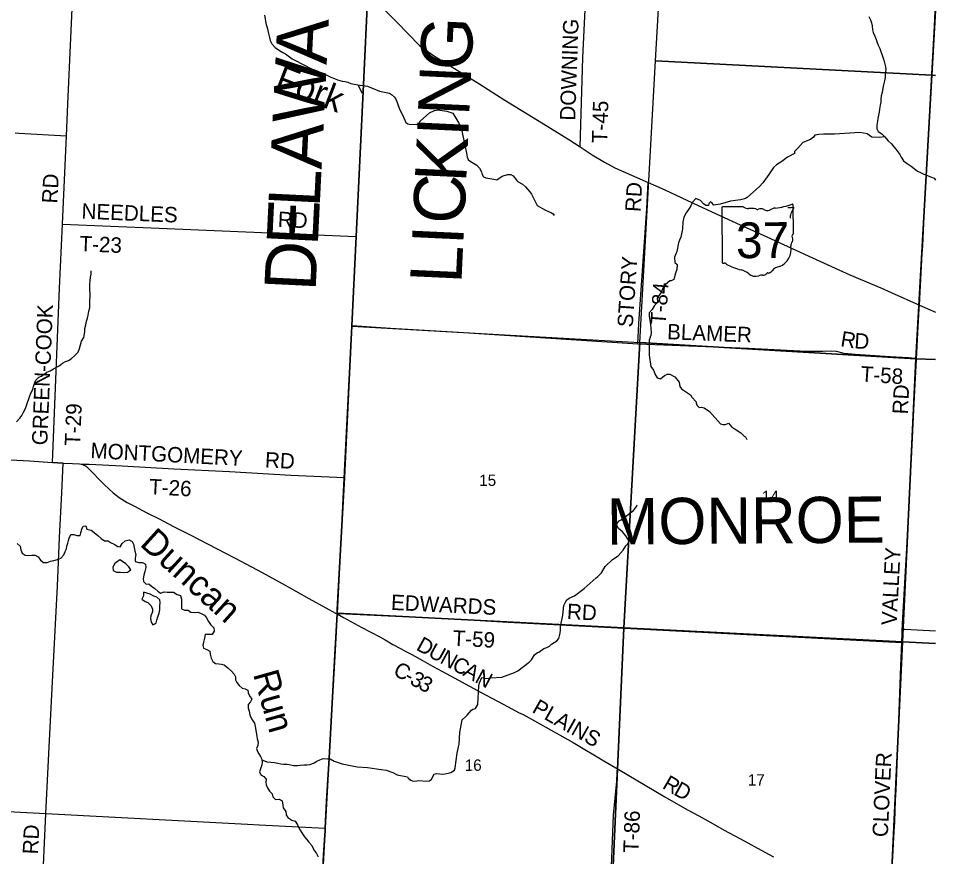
# Model space of a CAD drawing. Extents: x 114843 to 284848, y 317643 to 566895.
# Drawn here: x 266989 to 284848, y 453098 to 469413 of the extents above; entities that cross this region are included whole.
import ezdxf

# ---------------------------------------------------------------- set-up
doc = ezdxf.new("R2010")
doc.units = 0
for name, color, linetype in [('GM_X_County', 7, 'Continuous'), ('GM_X_County_Road', 7, 'Continuous'), ('GM_X_County_Road_Text', 7, 'Continuous'), ('GM_X_County_Text', 7, 'Continuous'), ('GM_X_Major_River', 7, 'Continuous'), ('GM_X_Minor_Lake', 7, 'Continuous'), ('GM_X_Minor_River', 7, 'Continuous'), ('GM_X_Minor_River_Text', 7, 'Continuous'), ('GM_X_Section', 7, 'Continuous'), ('GM_X_Section_Text', 7, 'Continuous'), ('GM_X_State_Location', 7, 'Continuous'), ('GM_X_State_Route', 7, 'Continuous'), ('GM_X_State_Shield', 7, 'Continuous'), ('GM_X_Township', 7, 'Continuous'), ('GM_X_Township_Road', 7, 'Continuous'), ('GM_X_Township_Road_Text', 7, 'Continuous'), ('GM_X_Township_Text', 7, 'Continuous')]:
    doc.layers.add(name, color=color, linetype=linetype)

msp = doc.modelspace()

# ---------------------------------------------------------------- linework, layer by layer
at = {"layer": 'GM_X_County'}
for points in [[(272849, 451483), (272933, 453131), (272960, 453604), (272963, 453655), (272991, 454176), (273039, 455017), (273136, 456801), (273196, 457823), (273198, 457900), (273339, 460480), (273431, 462376), (273484, 463429), (273568, 465167), (273712, 468123), (273791, 469922)], [(273791, 469922), (273712, 468123), (273568, 465167), (273484, 463429), (273431, 462376), (273339, 460480), (273198, 457900), (273196, 457823), (273136, 456801), (273039, 455017), (272991, 454176), (272963, 453655), (272960, 453604), (272933, 453131), (272849, 451483)]]:
    msp.add_lwpolyline(points, dxfattribs=at)
at = {"layer": 'GM_X_County_Road'}
msp.add_line((267656, 460768), (267863, 460757), dxfattribs=at)
for points in [[(273486, 463431), (273569, 465164), (273713, 468120), (273792, 469919)], [(284531, 463830), (284553, 464214), (284573, 464581), (284588, 464835), (284598, 464985), (284617, 465427), (284753, 467984), (284825, 469270), (284841, 469547), (284847, 469615), (284848, 469640)], [(266928, 467183), (267001, 467176), (267929, 467129)], [(284197, 457495), (284211, 457743), (284285, 459103), (284336, 460134), (284351, 460388), (284375, 460839), (284426, 461794), (284452, 462292), (284477, 462775), (284502, 463292), (284524, 463765), (284531, 463830)], [(273340, 460477), (273432, 462373), (273485, 463426), (273486, 463431)], [(266581, 460832), (267205, 460800), (267656, 460768)], [(267863, 460757), (268046, 460749), (268183, 460741), (268243, 460728), (268261, 460720), (268280, 460711), (268297, 460701), (268314, 460689), (268330, 460675), (268434, 460572), (268570, 460430), (268669, 460336), (268837, 460179), (268949, 460087), (269109, 459993), (269250, 459916), (269492, 459791), (269730, 459670), (270011, 459526), (270345, 459355), (270849, 459098), (271209, 458908), (271737, 458625), (272125, 458412), (272289, 458322), (272392, 458266), (272647, 458123), (272974, 457938), (273164, 457836), (273197, 457821)], [(273197, 457821), (273199, 457898), (273340, 460477)], [(272607, 446824), (272702, 448593), (272703, 448614), (272737, 449252), (272835, 451215), (272850, 451480), (272851, 451506), (272935, 453129), (272962, 453601), (272964, 453652), (272964, 453663), (272992, 454174), (273040, 455014), (273137, 456799), (273197, 457821)], [(273197, 457821), (273322, 457751), (273679, 457558), (274026, 457375), (274130, 457315), (274282, 457228), (274443, 457142), (274533, 457092), (274650, 457030), (274868, 456910), (275051, 456808), (275245, 456703), (276000, 456293), (276528, 456011), (276729, 455906), (276817, 455862), (277094, 455709), (277792, 455317), (278421, 454946), (278669, 454800), (279575, 454263), (280015, 454012), (280235, 453891), (280474, 453760), (280733, 453614), (280927, 453509), (281051, 453444), (281519, 453187), (281689, 453093)], [(284189, 457265), (284194, 457437), (284197, 457495)], [(283953, 451877), (283953, 451916), (283962, 452004), (283969, 452138), (283990, 452578), (284002, 452859), (284040, 453589), (284050, 453777), (284069, 454199), (284076, 454397), (284090, 454728), (284106, 455063), (284125, 455582), (284172, 456805), (284189, 457265)]]:
    msp.add_lwpolyline(points, dxfattribs=at)
at = {"layer": 'GM_X_Major_River'}
for points in [[(283545, 469451), (283577, 469386), (283599, 469324), (283610, 469270), (283620, 469190), (283634, 469140), (283664, 469066), (283688, 469000), (283706, 468942), (283730, 468890), (283758, 468826), (283783, 468771), (283803, 468713), (283821, 468657), (283837, 468597), (283853, 468545), (283873, 468469), (283875, 468411), (283868, 468339), (283864, 468263)], [(283864, 468263), (283854, 468195), (283834, 468117), (283821, 468051), (283805, 467967), (283789, 467907), (283783, 467833), (283780, 467779), (283768, 467723), (283754, 467643), (283746, 467587), (283734, 467527), (283725, 467463), (283713, 467411), (283703, 467335), (283705, 467265), (283729, 467211), (283797, 467168), (283859, 467104), (283919, 467034), (283988, 466970), (284034, 466914), (284074, 466865), (284112, 466813), (284150, 466763), (284174, 466713), (284224, 466643), (284294, 466591), (284374, 466538), (284428, 466492), (284494, 466442), (284550, 466416), (284616, 466383), (284688, 466357), (284747, 466331), (284821, 466301), (284848, 466266)]]:
    msp.add_lwpolyline(points, dxfattribs=at)
at = {"layer": 'GM_X_Minor_Lake'}
for points in [[(268962, 458875), (268867, 458802), (268828, 458733), (268834, 458667), (268901, 458632), (268971, 458632), (269037, 458629), (269117, 458634), (269155, 458661)], [(269155, 458661), (269180, 458679), (269140, 458738), (269085, 458794), (269035, 458826), (268962, 458875)], [(269423, 458242), (269428, 458172), (269393, 458110), (269461, 458064), (269511, 458043), (269572, 457978), (269599, 457914), (269600, 457864), (269568, 457785), (269563, 457733), (269576, 457663), (269610, 457607), (269647, 457629)], [(269647, 457629), (269674, 457646), (269685, 457698), (269705, 457764), (269734, 457835), (269745, 457903), (269746, 457975), (269753, 458044), (269743, 458094), (269684, 458145), (269630, 458165), (269554, 458208), (269423, 458242)]]:
    msp.add_lwpolyline(points, dxfattribs=at)
at = {"layer": 'GM_X_Minor_River'}
for points in [[(271781, 469477), (271792, 469401), (271802, 469349), (271815, 469295), (271836, 469237), (271846, 469175), (271861, 469119), (271878, 469043), (271895, 468981), (271925, 468916), (271990, 468846), (272073, 468785), (272137, 468746), (272188, 468720), (272242, 468681), (272323, 468627), (272375, 468596), (272425, 468572), (272482, 468543), (272570, 468494), (272643, 468455), (272697, 468429), (272753, 468410), (272819, 468382), (272872, 468351), (272930, 468326), (272998, 468308), (273073, 468271), (273143, 468240), (273205, 468214), (273291, 468191), (273352, 468182), (273406, 468169), (273462, 468147), (273528, 468132), (273596, 468121), (273682, 467959)], [(273596, 468121), (273786, 468094), (274019, 467993), (274213, 467954), (274257, 467932), (274313, 467881), (274348, 467825), (274402, 467667), (274495, 467477), (274532, 467385), (274574, 467357), (274600, 467355), (274732, 467347), (274784, 467368), (274814, 467414), (274991, 467575), (275091, 467618), (275167, 467634), (275197, 467628), (275333, 467607), (275445, 467565), (275568, 467376), (275610, 467284), (275711, 466787), (275727, 466709), (275746, 466669), (275788, 466631)], [(283859, 467105), (283750, 467091), (283608, 467103), (283514, 467166), (283374, 467189), (283275, 467187), (282880, 467159), (282670, 467156), (282572, 467153), (282497, 467137), (282467, 467099), (282413, 467054), (282260, 466995), (282167, 466887), (282101, 466819), (282102, 466781), (281966, 466712), (281855, 466624), (281748, 466563), (281692, 466509), (281627, 466412), (281597, 466376), (281484, 466214), (281421, 466141), (281177, 465928), (281143, 465908), (281051, 465880), (280854, 465853), (280650, 465796), (280531, 465779), (280499, 465817), (280465, 465839), (280435, 465808), (280427, 465770), (280375, 465772), (280331, 465804), (280273, 465865), (280181, 465907), (280112, 465837), (280092, 465795), (280080, 465765), (280052, 465710), (279993, 465630), (279948, 465544), (279926, 465448), (279921, 465314), (279884, 465156), (279858, 465094), (279841, 465044), (279806, 464877), (279762, 464765), (279771, 464659), (279815, 464622), (279812, 464528), (279786, 464452), (279749, 464333), (279699, 464303), (279671, 464303), (279590, 464231), (279544, 464172), (279501, 464076), (279441, 463992), (279428, 463958), (279430, 463918), (279432, 463888), (279373, 463826), (279327, 463747), (279270, 463683), (279272, 463611), (279299, 463453), (279312, 463301), (279304, 463239), (279292, 463209), (279271, 463147), (279270, 462859), (279305, 462636), (279354, 462566), (279396, 462470), (279420, 462432), (279448, 462407), (279492, 462399), (279570, 462465), (279628, 462489), (279671, 462486), (279773, 462434), (279852, 462335), (279866, 462245), (279899, 462205), (280077, 462088), (280103, 462042), (280187, 461947), (280187, 461919), (280214, 461869), (280246, 461839), (280288, 461843), (280340, 461833), (280442, 461760), (280657, 461523), (280705, 461506), (280759, 461506), (280816, 461532)], [(275788, 466631), (275917, 466556), (275967, 466494), (276004, 466429), (276018, 466371), (276046, 466331), (276088, 466311), (276248, 466282), (276304, 466272), (276409, 466339), (276511, 466371), (276575, 466372), (276625, 466346), (276695, 466254), (276723, 466230), (276807, 466185), (276863, 466131), (276946, 466038), (276978, 465990), (277093, 465771), (277251, 465680), (277369, 465630), (277399, 465610), (277423, 465578)], [(266953, 461561), (267016, 461632), (267058, 461684), (267091, 461747), (267130, 461821), (267146, 461876), (267169, 461936), (267194, 462011), (267214, 462063), (267233, 462119), (267268, 462188), (267287, 462248), (267309, 462323), (267328, 462373), (267385, 462432), (267437, 462452), (267491, 462485), (267544, 462526), (267606, 462552), (267673, 462589), (267731, 462624), (267783, 462653), (267852, 462700), (267904, 462732), (267964, 462757), (268015, 462788), (268087, 462849), (268152, 462919), (268177, 462986), (268202, 463062), (268221, 463131), (268262, 463203), (268278, 463270), (268285, 463320), (268286, 463378), (268304, 463450), (268319, 463521), (268336, 463581), (268346, 463633), (268363, 463712), (268378, 463780), (268379, 463852), (268380, 463922), (268387, 464007), (268387, 464059), (268378, 464127), (268379, 464185), (268381, 464239), (268386, 464303), (268397, 464374), (268410, 464434), (268410, 464502)], [(280816, 461532), (280877, 461454), (280927, 461431), (281055, 461347), (281119, 461282), (281147, 461266), (281169, 461216)], [(275840, 455966), (275887, 455980), (275933, 456062), (275951, 456422), (275964, 456482), (276015, 456584), (276047, 456580), (276089, 456567), (276185, 456579), (276401, 456590), (276647, 456684), (276713, 456716), (276934, 456883), (276979, 456929), (277035, 457024), (277094, 457068), (277124, 457080), (277219, 457146), (277275, 457165), (277333, 457195), (277371, 457231), (277476, 457296), (277514, 457346), (277537, 457446), (277541, 457510), (277542, 457578), (277587, 457800), (277612, 457986), (277643, 458050), (277667, 458093), (277715, 458129), (277818, 458175), (278005, 458318), (278241, 458525), (278273, 458552), (278340, 458620), (278416, 458746), (278555, 458879), (278668, 458952), (278767, 459062), (278816, 459148), (278870, 459205), (278880, 459235), (278817, 459344), (278751, 459422), (278675, 459487), (278641, 459543), (278646, 459589), (278688, 459631), (278726, 459656), (278968, 459837), (279026, 459915), (279035, 459943)], [(266964, 459195), (267025, 459140), (267040, 459068), (267061, 459002), (267123, 458968), (267185, 458959), (267249, 458964), (267319, 458967), (267373, 458933), (267420, 458865), (267479, 458824), (267551, 458823), (267618, 458846), (267680, 458862), (267750, 458881), (267818, 458910), (267875, 458971), (267902, 459039), (267924, 459090), (267935, 459140), (267950, 459196), (267966, 459249), (267981, 459299), (268012, 459367), (268070, 459370), (268131, 459345), (268191, 459347), (268204, 459400), (268225, 459468), (268250, 459532), (268304, 459537), (268325, 459471), (268407, 459452), (268468, 459407), (268535, 459351), (268601, 459288), (268666, 459246), (268740, 459247), (268798, 459206), (268852, 459182), (268923, 459137), (268973, 459126), (269010, 459190), (269068, 459241), (269144, 459262), (269206, 459234), (269232, 459179), (269247, 459117), (269256, 459045), (269277, 458979), (269266, 458906), (269264, 458842), (269333, 458825), (269405, 458824), (269467, 458790), (269474, 458724), (269451, 458648), (269431, 458573), (269418, 458507), (269423, 458455), (269477, 458401), (269529, 458406), (269582, 458361), (269646, 458319), (269707, 458262), (269759, 458228), (269829, 458251), (269887, 458246), (269953, 458242), (270011, 458243), (270082, 458202), (270146, 458180), (270163, 458106), (270165, 458054), (270166, 457988), (270165, 457920), (270227, 457897), (270293, 457895), (270348, 457854), (270410, 457851), (270486, 457857), (270536, 457834)], [(270536, 457834), (270612, 457797), (270651, 457743), (270692, 457675), (270732, 457616), (270793, 457548), (270804, 457484), (270761, 457424), (270691, 457421), (270625, 457420), (270611, 457348), (270592, 457273), (270583, 457205), (270594, 457155), (270662, 457130), (270718, 457098), (270725, 457036), (270740, 456960), (270777, 456894), (270829, 456855), (270891, 456848), (270945, 456844), (270995, 456833), (271068, 456775), (271141, 456706), (271191, 456648), (271218, 456595), (271217, 456538), (271241, 456487), (271286, 456427), (271347, 456374), (271403, 456364), (271455, 456337), (271466, 456285), (271490, 456229), (271533, 456163), (271508, 456113), (271466, 456056), (271465, 455988), (271482, 455930), (271497, 455860), (271523, 455794), (271552, 455744), (271588, 455693), (271597, 455631), (271610, 455561), (271621, 455511), (271635, 455445), (271640, 455390), (271657, 455331), (271651, 455260), (271624, 455202), (271645, 455146), (271671, 455096), (271702, 455046), (271728, 454996), (271733, 454936), (271730, 454884), (271705, 454810), (271687, 454749), (271712, 454688), (271766, 454658), (271811, 454604), (271810, 454548), (271812, 454494), (271843, 454440), (271876, 454371), (271930, 454317), (271945, 454263), (271997, 454212), (272067, 454214), (272128, 454181), (272137, 454101), (272145, 454049), (272198, 453979), (272203, 453913), (272233, 453861), (272312, 453808), (272378, 453787), (272421, 453715), (272450, 453661), (272476, 453610), (272507, 453560), (272562, 453486), (272602, 453435), (272645, 453377), (272700, 453317), (272724, 453267), (272753, 453212), (272797, 453158), (272824, 453092)], [(273009, 454999), (273059, 455003), (273137, 454957), (273293, 454903), (273587, 454845), (273784, 454830), (274056, 454795), (274148, 454783), (274282, 454736), (274364, 454692), (274567, 454649), (274579, 454623), (274631, 454585), (274679, 454569), (274745, 454576), (274779, 454578), (274943, 454567), (274991, 454571), (275035, 454607), (275082, 454704), (275128, 454714), (275250, 454703), (275328, 454717), (275408, 454733), (275482, 454782), (275496, 454828), (275532, 455113), (275558, 455233), (275571, 455289), (275586, 455516), (275629, 455759), (275698, 455825), (275730, 455853), (275812, 455946), (275840, 455966)], [(271730, 454971), (271747, 454973), (271825, 454941), (271907, 454934), (271977, 454929), (272039, 454916), (272097, 454904), (272160, 454899), (272220, 454896), (272294, 454883), (272346, 454873), (272422, 454872), (272476, 454875), (272548, 454883), (272608, 454882), (272672, 454893), (272751, 454924), (272803, 454956), (272857, 454983), (272924, 455006), (273009, 454999)]]:
    msp.add_lwpolyline(points, dxfattribs=at)
at = {"layer": 'GM_X_Section'}
for points in [[(284848, 469563), (284771, 468304), (279392, 468586), (279693, 473777), (282344, 473626), (284848, 473433)], [(284848, 468300), (284771, 468304), (284848, 469563)], [(284848, 462775), (284464, 462787), (284771, 468304), (284848, 468300)], [(284848, 457244), (284201, 457277), (284464, 462787), (284848, 462775)], [(284848, 451687), (283946, 451746), (284201, 457277), (284848, 457244)]]:
    msp.add_lwpolyline(points, dxfattribs=at)
for points in [[(284771, 468304), (284464, 462787), (279087, 463101), (279392, 468586)], [(273479, 463424), (279087, 463101), (278776, 457552), (273201, 457838), (273247, 458732), (273332, 460467), (273455, 462896)], [(284464, 462787), (284201, 457277), (278776, 457552), (279087, 463101)], [(273201, 457838), (278776, 457552), (278533, 452046), (272897, 452351), (272970, 453649), (273061, 455294), (273161, 457109)], [(278776, 457552), (284201, 457277), (283946, 451746), (278533, 452046)]]:
    msp.add_lwpolyline(points, close=True, dxfattribs=at)
at = {"layer": 'GM_X_State_Route'}
msp.add_lwpolyline([(273792, 469919), (274355, 469339), (274802, 468887), (274916, 468800), (275071, 468689), (275309, 468539), (275971, 468131), (276460, 467821), (277211, 467357), (277705, 467052), (277929, 466913), (278163, 466759), (278401, 466612), (278605, 466506), (279250, 466220), (279565, 466080), (280129, 465813), (280577, 465607), (281044, 465394), (281560, 465158), (282449, 464753), (283179, 464421), (283782, 464169), (283979, 464078), (284531, 463830), (284848, 463697)], dxfattribs=at)
at = {"layer": 'GM_X_State_Shield'}
for p, q in [((282078, 465225), (282074, 465778)), ((280682, 465724), (280689, 464667)), ((281103, 465745), (280695, 465742)), ((282078, 465226), (282078, 465225))]:
    msp.add_line(p, q, dxfattribs=at)
for centre, radius, start, end in [((282058, 465780), 15.5, 352.279, 98.1549), ((280698, 465726), 16.1, 98.547, 188.547), ((281199, 465868), 156, 232.0364, 271.5288), ((281256, 465153), 562, 80.9036, 95.4052), ((281380, 465737), 45.1, 220.209, 297.5193), ((281447, 465615), 93.8, 54.8836, 119.558), ((281567, 465783), 113, 234.2731, 295.2451), ((281769, 465427), 297, 97.7631, 121.1858), ((282061, 465223), 16.6, 290.0207, 8.1511), ((282135, 464995), 105, 137.2234, 187.3465), ((282074, 465185), 24, 108.3609, 210.7539), ((281922, 465114), 144, 340.4499, 24.0665), ((281667, 464921), 369, 292.7258, 9.4028), ((280706, 464665), 16.3, 172.3753, 258.7235), ((280707, 464773), 124, 267.7559, 281.0207), ((280734, 464606), 44.8, 30.1652, 93.6886), ((281292, 465560), 1066, 240.8298, 257.6154), ((280984, 464194), 334, 47.601, 76.2529), ((281826, 464379), 202, 94.82, 142.9937), ((281342, 464606), 212, 231.1173, 286.7087), ((281467, 464241), 174, 86.112, 111.6268), ((281480, 464527), 113, 269.1939, 315.9662), ((281583, 464426), 31.8, 66.1686, 133.0653), ((281569, 464571), 119, 283.2901, 323.694)]:
    msp.add_arc(centre, radius, start, end, dxfattribs=at)
msp.add_ellipse((281567, 467189), major_axis=(-207, 1462), ratio=0.999999, start_param=3.110496, end_param=3.33847, dxfattribs=at)
at = {"layer": 'GM_X_Township'}
for points in [[(272849, 451483), (272933, 453131), (272960, 453604), (272963, 453655), (272991, 454176), (273039, 455017), (273136, 456801), (273196, 457823), (273198, 457900), (273339, 460480), (273431, 462376), (273484, 463429), (273568, 465167), (273712, 468123), (273791, 469922), (273795, 469986), (273868, 471496), (273910, 472317), (273944, 472981), (273966, 473446), (273997, 474100), (278389, 473878), (284848, 473489)], [(273791, 469922), (273712, 468123), (273568, 465167), (273484, 463429), (273431, 462376), (273339, 460480), (273198, 457900), (273196, 457823), (273136, 456801), (273039, 455017), (272991, 454176), (272963, 453655), (272960, 453604), (272933, 453131), (272849, 451483)]]:
    msp.add_lwpolyline(points, dxfattribs=at)
at = {"layer": 'GM_X_Township_Road'}
for p, q in [((267863, 460757), (267656, 460768)), ((267525, 453939), (271449, 453728))]:
    msp.add_line(p, q, dxfattribs=at)
for points in [[(267656, 460768), (267791, 464164), (267846, 465406), (267929, 467129), (267955, 467740), (268055, 470038), (268275, 474365), (268282, 474432), (268323, 474431)], [(277929, 466913), (277976, 468642), (278027, 469587), (278099, 470864), (278153, 471775), (278211, 473080), (278206, 473274), (278224, 473502), (278227, 473540), (278232, 473576), (278238, 473608), (278246, 473628), (278259, 473658), (278276, 473695), (278321, 473783), (278348, 473797), (278388, 473871)], [(279072, 463477), (279224, 465714), (279250, 466220)], [(267846, 465406), (269734, 465332), (273569, 465164)], [(279050, 463070), (279072, 463471), (279072, 463477)], [(284477, 462775), (284446, 462793), (284322, 462803), (283961, 462825), (283284, 462873), (283066, 462893), (282915, 462928), (282823, 462934), (282651, 462928), (282331, 462929), (281202, 462990), (279050, 463070), (275556, 463302), (274236, 463378), (273485, 463426)], [(267305, 448823), (267454, 452361), (267525, 453939), (267594, 455359), (267669, 456753), (267751, 458361), (267789, 459306), (267838, 460177), (267863, 460757)], [(268183, 460741), (268250, 460737), (268370, 460735), (269008, 460703), (270018, 460643), (271101, 460594), (272292, 460525), (273340, 460477)], [(273197, 457821), (273231, 457831), (275426, 457727), (276526, 457664), (284189, 457265)], [(284197, 457495), (284216, 457515), (284231, 457522), (284251, 457522), (284848, 457494)], [(278669, 454800), (278652, 454785), (278644, 454765), (278642, 454729), (278633, 454567), (278571, 453908), (278525, 452744)], [(259434, 454378), (263471, 454150), (267525, 453939)], [(271449, 453728), (271679, 453716), (272964, 453652)]]:
    msp.add_lwpolyline(points, dxfattribs=at)

# ---------------------------------------------------------------- texts
at = {"layer": 'GM_X_County_Road_Text'}
for s, rotation, p in [('RD', 86.9637, (284304, 461701)), ('VALLEY', 86.9797, (284088, 457594)), ('D', 331.2017, (274716, 457132)), ('U', 331.2017, (274947, 457005)), ('N', 331.2018, (275178, 456878)), ('C', 330.8846, (274266, 456648)), ('C', 331.2025, (275410, 456750)), ('A', 331.2051, (275626, 456632)), ('3', 331.1376, (274591, 456467)), ('N', 331.6339, (275859, 456503)), ('-', 330.94, (274482, 456528)), ('3', 332.0313, (274757, 456376)), ('PLAINS', 330.5264, (276972, 455917)), ('CLOVER', 87.351, (283915, 453473)), ('R', 329.7374, (279509, 454440)), ('D', 331.0935, (279729, 454313))]:
    msp.add_text(s, height=300, rotation=rotation, dxfattribs=at).set_placement(p)
at = {"layer": 'GM_X_County_Text'}
for s, rotation, p in [('A', 87.2006, (272991, 468503)), ('G', 87.3124, (275806, 468384)), ('W', 87.2007, (272935, 467352)), ('N', 87.3421, (275765, 467500)), ('I', 87.3479, (275747, 467092)), ('A', 87.2006, (272892, 466469)), ('K', 87.3492, (275706, 466208)), ('L', 87.2007, (272855, 465721)), ('C', 87.3494, (275668, 465395)), ('E', 87.2006, (272818, 464974)), ('I', 87.3495, (275649, 464986)), ('D', 87.2005, (272775, 464091)), ('L', 87.3495, (275614, 464239))]:
    msp.add_text(s, height=1000, rotation=rotation, dxfattribs=at).set_placement(p)
at = {"layer": 'GM_X_Minor_River_Text'}
for s, rotation, p in [('Fork', 339.0512, (271958, 468051)), ('Duncan', 317.7438, (269334, 459163)), ('Run', 285.6992, (271555, 456653))]:
    msp.add_text(s, height=500, rotation=rotation, dxfattribs=at).set_placement(p)
at = {"layer": 'GM_X_Section_Text'}
for s, rotation, p in [('7', 0.4169, (281950, 465521)), ('15', 0.4166, (275964, 460311)), ('14', 0.4168, (281467, 459998)), ('16', 0.4165, (275681, 454767)), ('17', 0.4167, (281192, 454479))]:
    msp.add_text(s, height=221, rotation=rotation, dxfattribs=at).set_placement(p)
at = {"layer": 'GM_X_State_Location'}
for s, p in [('37', (281115, 465056)), ('s', (281367, 465130)), ('r', (281367, 465130))]:
    msp.add_text(s, height=1, rotation=0.4169, dxfattribs=at).set_placement(p)
at = {"layer": 'GM_X_State_Shield'}
msp.add_text('37', height=696.1, rotation=0.4169, dxfattribs=at).set_placement((280963, 464744))
at = {"layer": 'GM_X_Township_Road_Text'}
for s, rotation, p in [('DOWNING', 88.0241, (277830, 467418)), ('T-45', 88.2955, (278453, 466982)), ('RD', 86.9631, (267746, 465805)), ('RD', 86.5412, (279101, 465639)), ('NEEDLES', 357.6309, (268215, 465515)), ('RD', 357.4573, (272036, 465353)), ('T-23', 357.5895, (268175, 464881)), ('STORY', 86.2136, (278950, 463392)), ('T-84', 85.8286, (279591, 463439)), ('GREEN-COOK', 87.6702, (267552, 461099)), ('BLAMER', 357.777, (279616, 463168)), ('R', 350.7942, (282983, 463034)), ('D', 356.471, (283258, 462991)), ('T-58', 356.188, (283381, 462347)), ('T-29', 87.5894, (268190, 461089)), ('MONTGOMERY', 357.0166, (268388, 460856)), ('RD', 356.9632, (271785, 460674)), ('T-26', 356.885, (269530, 460152)), ('EDWARDS', 357.2214, (274239, 457901)), ('RD', 356.9634, (277664, 457723)), ('T-59', 356.8836, (275438, 457206)), ('T-86', 87.9425, (279064, 453167)), ('RD', 87.455, (267372, 453138))]:
    msp.add_text(s, height=300, rotation=rotation, dxfattribs=at).set_placement(p)
at = {"layer": 'GM_X_Township_Text'}
msp.add_text('MONROE', height=900, rotation=0.4167, dxfattribs=at).set_placement((278449, 459171))

doc.saveas('drawing.dxf')
